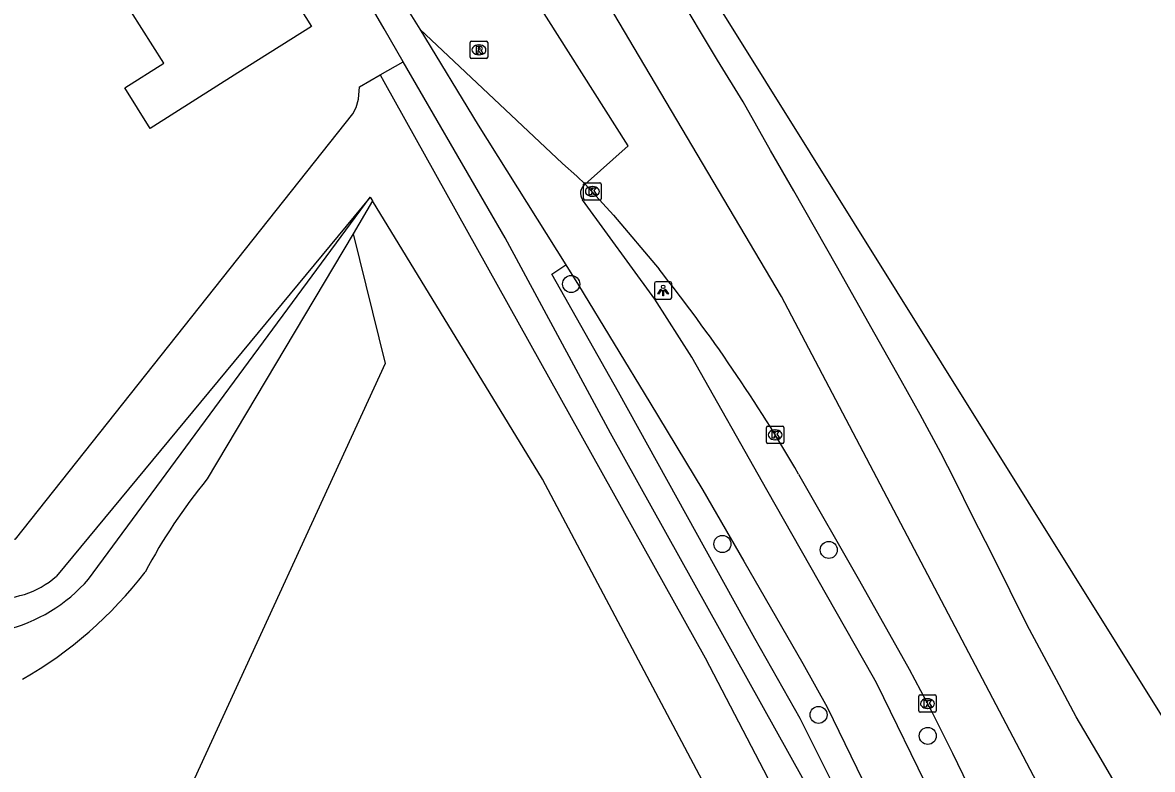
# Model space of a CAD drawing. Extents: x 157321 to 158827, y 386650 to 388532.
# Drawn here: x 158703.9 to 158768.7, y 387314 to 387356.9 of the extents above; entities that cross this region are included whole.
import ezdxf

# ---------------------------------------------------------------- set-up
doc = ezdxf.new("R2010")
doc.units = 0
for name, color, linetype in [('IMGEO_Boom', 7, 'Continuous'), ('IMGEO_Fietspad_gesloten', 7, 'Continuous'), ('IMGEO_Gemengd_bos', 7, 'Continuous'), ('IMGEO_Grasland_overig', 7, 'Continuous'), ('IMGEO_Kolk', 7, 'Continuous'), ('IMGEO_Lichtpunt', 7, 'Continuous'), ('IMGEO_Pand', 7, 'Continuous'), ('IMGEO_Rijbaan_lokaal_open', 7, 'Continuous'), ('IMGEO_Rijbaan_regionaal_gesloten', 7, 'Continuous'), ('IMGEO_Rioolput', 7, 'Continuous'), ('IMGEO_Voetpad_open', 7, 'Continuous'), ('IMGEO_Waterloop', 7, 'Continuous')]:
    doc.layers.add(name, color=color, linetype=linetype)

msp = doc.modelspace()

# ---------------------------------------------------------------- linework, layer by layer
at = {"layer": 'IMGEO_Boom'}
for centre in [(158735.373, 387341.89), (158744.051, 387326.975), (158750.159, 387326.634), (158749.57, 387317.172), (158755.838, 387315.967)]:
    msp.add_circle(centre, 0.489, dxfattribs=at)
at = {"layer": 'IMGEO_Fietspad_gesloten'}
for points in [[(158726.686, 387356.515), (158730.032, 387351.01), (158735.063, 387342.982)], [(158766.354, 387288.331), (158763.362, 387295.115), (158760.397, 387302.47), (158760.11, 387303.141), (158757.684, 387308.938), (158756.392, 387311.782), (158756.073, 387312.501), (158752.919, 387318.971), (158752.729, 387319.312), (158750.582, 387323.091), (158746.602, 387330.081), (158742.304, 387337.686), (158740.18, 387341.019), (158736.019, 387346.721)], [(158735.063, 387342.982), (158735.792, 387341.818), (158739.891, 387335.1), (158742.923, 387330.055), (158745.281, 387325.997), (158748.677, 387320.124), (158750.057, 387317.621), (158752.444, 387312.733), (158754.298, 387308.564), (158755.712, 387305.312), (158758.747, 387298.079), (158761.409, 387291.466), (158761.963, 387290.176)]]:
    msp.add_lwpolyline(points, dxfattribs=at)
msp.add_arc((158736.541, 387347.085), 0.637, 124.36248, 214.88056, dxfattribs=at)
at = {"layer": 'IMGEO_Gemengd_bos'}
for points in [[(158707.675, 387324.96), (158723.838, 387346.879)], [(158723.98, 387346.665), (158722.853, 387344.771)], [(158722.853, 387344.771), (158724.707, 387337.331), (158713.421, 387312.818), (158712.796, 387310.665), (158712.399, 387308.11), (158712.359, 387305.488), (158712.721, 387302.685), (158712.905, 387301.899), (158722.502, 387284.75), (158756.73, 387227.288), (158757.171, 387212.621), (158747.074, 387216.708)], [(158722.853, 387344.771), (158714.483, 387330.705)]]:
    msp.add_lwpolyline(points, dxfattribs=at)
for centre, radius, start, end in [((158739.693, 387310.042), 32.596, 140.65973, 151.95518), ((158692.227, 387339.689), 23.552, 299.68002, 322.54752), ((158700.686, 387331.035), 9.26, 283.50758, 319.00129)]:
    msp.add_arc(centre, radius, start, end, dxfattribs=at)
at = {"layer": 'IMGEO_Grasland_overig'}
msp.add_lwpolyline([(158724.417, 387353.882), (158725.735, 387354.645)], dxfattribs=at)
at = {"layer": 'IMGEO_Kolk'}
for p, q in [((158736.088, 387346.774), (158736.088, 387347.626)), ((158736.163, 387347.7), (158737.015, 387347.7)), ((158736.576, 387347.48), (158736.601, 387347.48)), ((158737.089, 387347.626), (158737.089, 387346.774)), ((158737.015, 387346.7), (158736.163, 387346.7)), ((158736.599, 387346.92), (158736.574, 387346.92)), ((158746.58, 387332.813), (158746.58, 387333.665)), ((158746.655, 387333.739), (158747.507, 387333.739)), ((158747.581, 387333.665), (158747.581, 387332.813)), ((158747.068, 387333.519), (158747.093, 387333.519)), ((158747.507, 387332.739), (158746.655, 387332.739)), ((158747.091, 387332.959), (158747.066, 387332.959)), ((158755.319, 387317.397), (158755.319, 387318.249)), ((158755.394, 387318.323), (158756.246, 387318.323)), ((158755.807, 387318.103), (158755.832, 387318.103)), ((158756.32, 387318.249), (158756.32, 387317.397)), ((158755.83, 387317.543), (158755.805, 387317.543)), ((158756.246, 387317.323), (158755.394, 387317.323))]:
    msp.add_line(p, q, dxfattribs=at)
for points in [[(158736.088, 387346.774), (158736.088, 387347.626)], [(158736.163, 387347.7), (158737.015, 387347.7)], [(158736.409, 387347.4), (158736.532, 387347.4), (158736.532, 387347.249), (158736.662, 387347.4), (158736.826, 387347.4), (158736.68, 387347.249), (158736.833, 387347), (158736.681, 387347), (158736.596, 387347.164), (158736.532, 387347.097), (158736.532, 387347), (158736.409, 387347), (158736.409, 387347.4)], [(158737.089, 387347.626), (158737.089, 387346.774)], [(158737.015, 387346.7), (158736.163, 387346.7)], [(158746.58, 387332.813), (158746.58, 387333.665)], [(158746.655, 387333.739), (158747.507, 387333.739)], [(158747.581, 387333.665), (158747.581, 387332.813)], [(158746.901, 387333.439), (158747.024, 387333.439), (158747.024, 387333.288), (158747.154, 387333.439), (158747.318, 387333.439), (158747.172, 387333.288), (158747.325, 387333.039), (158747.173, 387333.039), (158747.088, 387333.203), (158747.024, 387333.136), (158747.024, 387333.039), (158746.901, 387333.039), (158746.901, 387333.439)], [(158747.507, 387332.739), (158746.655, 387332.739)], [(158755.319, 387317.397), (158755.319, 387318.249)], [(158755.394, 387318.323), (158756.246, 387318.323)], [(158756.32, 387318.249), (158756.32, 387317.397)], [(158755.64, 387318.023), (158755.763, 387318.023), (158755.763, 387317.872), (158755.893, 387318.023), (158756.057, 387318.023), (158755.911, 387317.872), (158756.064, 387317.623), (158755.912, 387317.623), (158755.827, 387317.787), (158755.763, 387317.72), (158755.763, 387317.623), (158755.64, 387317.623), (158755.64, 387318.023)], [(158756.246, 387317.323), (158755.394, 387317.323)]]:
    msp.add_lwpolyline(points, dxfattribs=at)
for centre, start, end in [((158736.165, 387347.624), 91.55205, 178.44795), ((158736.165, 387347.624), 91.55205, 178.44795), ((158737.013, 387347.624), 1.55205, 88.44795), ((158737.013, 387347.624), 1.55205, 88.44795), ((158736.165, 387346.776), 181.55205, 268.44795), ((158736.165, 387346.776), 181.55205, 268.44795), ((158737.013, 387346.776), 271.55205, 358.44795), ((158737.013, 387346.776), 271.55205, 358.44795), ((158746.657, 387333.663), 91.55205, 178.44795), ((158746.657, 387333.663), 91.55205, 178.44795), ((158747.505, 387333.663), 1.55205, 88.44795), ((158747.505, 387333.663), 1.55205, 88.44795), ((158746.657, 387332.815), 181.55205, 268.44795), ((158746.657, 387332.815), 181.55205, 268.44795), ((158747.505, 387332.815), 271.55205, 358.44795), ((158747.505, 387332.815), 271.55205, 358.44795), ((158755.396, 387318.247), 91.55205, 178.44795), ((158755.396, 387318.247), 91.55205, 178.44795), ((158756.244, 387318.247), 1.55205, 88.44795), ((158756.244, 387318.247), 1.55205, 88.44795), ((158755.396, 387317.399), 181.55205, 268.44795), ((158755.396, 387317.399), 181.55205, 268.44795), ((158756.244, 387317.399), 271.55205, 358.44795), ((158756.244, 387317.399), 271.55205, 358.44795)]:
    msp.add_arc(centre, 0.0765, start, end, dxfattribs=at)
for centre, major_axis, ratio, start_param, end_param in [((158736.575, 387347.2), (-0.387, 0.002), 0.722429, 4.712389, 7.853982), ((158736.6, 387347.2), (-0.39, 0.002), 0.717154, 1.570796, 4.712389), ((158747.067, 387333.239), (-0.387, 0.002), 0.722429, 4.712389, 7.853982), ((158747.092, 387333.239), (-0.39, 0.002), 0.717154, 1.570796, 4.712389), ((158755.806, 387317.823), (-0.387, 0.002), 0.722429, 4.712389, 7.853982), ((158755.831, 387317.823), (-0.39, 0.002), 0.717154, 1.570796, 4.712389)]:
    msp.add_ellipse(centre, major_axis=major_axis, ratio=ratio, start_param=start_param, end_param=end_param, dxfattribs=at)
at = {"layer": 'IMGEO_Lichtpunt'}
for p, q in [((158740.152, 387341.927), (158740.152, 387341.12)), ((158740.152, 387341.927), (158740.152, 387341.12)), ((158741.054, 387342.022), (158740.246, 387342.022)), ((158741.054, 387342.022), (158740.246, 387342.022)), ((158741.148, 387341.12), (158741.148, 387341.927)), ((158741.148, 387341.12), (158741.148, 387341.927)), ((158740.246, 387341.026), (158741.054, 387341.026)), ((158740.246, 387341.026), (158741.054, 387341.026))]:
    msp.add_line(p, q, dxfattribs=at)
for points in [[(158740.526, 387341.591), (158740.565, 387341.563), (158740.377, 387341.301), (158740.339, 387341.328), (158740.526, 387341.591)], [(158740.628, 387341.543), (158740.675, 387341.543), (158740.675, 387341.221), (158740.628, 387341.221), (158740.628, 387341.543)], [(158740.738, 387341.563), (158740.776, 387341.59), (158740.963, 387341.328), (158740.924, 387341.3), (158740.738, 387341.563)]]:
    msp.add_lwpolyline(points, dxfattribs=at)
msp.add_circle((158740.651, 387341.725), 0.0994, dxfattribs=at)
for centre, start, end in [((158740.246, 387341.927), 90, 180), ((158740.246, 387341.927), 90, 180), ((158741.054, 387341.927), 0, 90), ((158741.054, 387341.927), 0, 90), ((158740.246, 387341.12), 180, 270), ((158740.246, 387341.12), 180, 270), ((158741.054, 387341.12), 270, 0), ((158741.054, 387341.12), 270, 360)]:
    msp.add_arc(centre, 0.0946, start, end, dxfattribs=at)
at = {"layer": 'IMGEO_Pand'}
msp.add_lwpolyline([(158718.605, 387362.876), (158719.022, 387362.216), (158720.389, 387361.498), (158720.45, 387359.978), (158720.866, 387359.319), (158719.39, 387358.386), (158720.474, 387356.671), (158716.248, 387354), (158711.217, 387350.82), (158709.748, 387353.143), (158711.988, 387354.559), (158710.1, 387357.546)], dxfattribs=at)
at = {"layer": 'IMGEO_Rijbaan_lokaal_open'}
for points in [[(158724.681, 387359.738), (158726.686, 387356.515)], [(158736.182, 387347.611), (158735.696, 387348.076), (158734.87, 387348.801), (158726.686, 387356.515)]]:
    msp.add_lwpolyline(points, dxfattribs=at)
at = {"layer": 'IMGEO_Rijbaan_regionaal_gesloten'}
for points in [[(158812.144, 387228.589), (158785.896, 387270.815), (158779.065, 387281.971), (158773.452, 387291.74), (158747.438, 387341.183), (158736.899, 387358.976), (158732.775, 387365.792), (158722.187, 387382.726), (158711.75, 387399.391), (158686.13, 387440.39), (158666.884, 387471.14), (158632.83, 387525.668), (158620.059, 387546.215), (158599.023, 387580.786), (158592.932, 387591.052), (158586.999, 387601.205), (158566.749, 387635.965), (158552.053, 387660.325), (158535.464, 387687.144), (158526.396, 387701.609), (158518.219, 387714.646)], [(158556.471, 387664.442), (158563.484, 387652.319), (158570.366, 387640.41), (158579.25, 387625.15), (158587.639, 387610.989), (158592.229, 387603.383), (158600, 387590.479), (158603.257, 387584.916), (158603.943, 387583.729), (158604.749, 387582.273), (158605.638, 387580.528), (158607.08, 387578.005), (158610.024, 387572.929), (158613.279, 387567.655), (158617.865, 387559.998), (158622.47, 387552.351), (158626.924, 387544.874), (158639.233, 387525.255), (158655.038, 387500), (158658.923, 387493.792), (158681.521, 387457.554), (158691.202, 387442.058), (158789.309, 387285.027), (158821.153, 387234.028)], [(158767.559, 387311.608), (158765.786, 387314.629), (158764.355, 387317.062), (158763.226, 387319.186), (158761.542, 387322.318), (158760.573, 387324.283), (158759.514, 387326.417), (158758.414, 387328.581), (158757.395, 387330.636), (158756.589, 387332.202), (158755.409, 387334.406), (158754.31, 387336.35), (158752.819, 387339.003), (158750.602, 387342.931), (158748.143, 387347.238), (158746.813, 387349.552), (158745.239, 387352.344), (158743.779, 387354.736), (158741.351, 387358.813), (158739.085, 387362.472), (158732.236, 387373.717), (158721.219, 387391.22), (158705.559, 387416.261), (158689.921, 387441.345)], [(158736.182, 387347.611), (158738.638, 387349.825), (158731.294, 387361.399)], [(158736.182, 387347.611), (158737.803, 387345.835), (158740.414, 387342.738)], [(158748.427, 387330.985), (158751.923, 387324.856), (158754.766, 387319.79), (158756.076, 387317.347), (158757.257, 387314.973), (158758.135, 387313.167), (158758.401, 387312.614)]]:
    msp.add_lwpolyline(points, dxfattribs=at)
msp.add_arc((158665.427, 387283.005), 95.87, 30.03099, 38.54004, dxfattribs=at)
at = {"layer": 'IMGEO_Rioolput'}
for p, q in [((158729.581, 387354.896), (158729.581, 387355.748)), ((158729.656, 387355.822), (158730.508, 387355.822)), ((158730.582, 387355.748), (158730.582, 387354.896)), ((158730.092, 387355.042), (158730.067, 387355.042)), ((158730.069, 387355.602), (158730.094, 387355.602)), ((158730.508, 387354.822), (158729.656, 387354.822))]:
    msp.add_line(p, q, dxfattribs=at)
for points in [[(158729.581, 387354.896), (158729.581, 387355.748)], [(158729.656, 387355.822), (158730.508, 387355.822)], [(158730.582, 387355.748), (158730.582, 387354.896)], [(158730.17, 387355.52), (158729.918, 387355.522), (158729.918, 387355.122)], [(158729.918, 387355.122), (158730.042, 387355.122), (158730.042, 387355.284), (158730.053, 387355.284)], [(158730.096, 387355.441), (158730.042, 387355.441), (158730.042, 387355.36)], [(158730.042, 387355.36), (158730.094, 387355.36)], [(158730.1, 387355.255), (158730.171, 387355.122), (158730.311, 387355.122), (158730.246, 387355.248)], [(158730.508, 387354.822), (158729.656, 387354.822)]]:
    msp.add_lwpolyline(points, dxfattribs=at)
for centre, radius, start, end in [((158729.658, 387355.746), 0.0765, 91.55205, 178.44795), ((158729.658, 387355.746), 0.0765, 91.55205, 178.44795), ((158730.506, 387355.746), 0.0765, 1.55205, 88.44795), ((158730.506, 387355.746), 0.0765, 1.55205, 88.44795), ((158730.052, 387355.231), 0.0533, 26.02933, 88.69889), ((158730.078, 387355.549), 0.19, 274.7715, 282.96867), ((158730.102, 387355.345), 0.0964, 77.00612, 93.18647), ((158730.116, 387355.402), 0.0378, 276.66336, 79.67722), ((158730.169, 387355.41), 0.109, 350.36119, 89.41601), ((158730.167, 387355.41), 0.112, 277.58423, 350.98172), ((158730.151, 387355.195), 0.108, 29.51342, 73.79051), ((158729.658, 387354.898), 0.0765, 181.55205, 268.44795), ((158729.658, 387354.898), 0.0765, 181.55205, 268.44795), ((158730.506, 387354.898), 0.0765, 271.55205, 358.44795), ((158730.506, 387354.898), 0.0765, 271.55205, 358.44795)]:
    msp.add_arc(centre, radius, start, end, dxfattribs=at)
for centre, major_axis, ratio, start_param, end_param in [((158730.068, 387355.322), (-0.387, 0.002), 0.722429, 4.712389, 7.853982), ((158730.093, 387355.322), (-0.39, 0.002), 0.717154, 1.570796, 4.712389)]:
    msp.add_ellipse(centre, major_axis=major_axis, ratio=ratio, start_param=start_param, end_param=end_param, dxfattribs=at)
at = {"layer": 'IMGEO_Voetpad_open'}
for points in [[(158725.735, 387354.645), (158724.647, 387356.528), (158723.211, 387359.01), (158723.067, 387358.945), (158704.205, 387389.448)], [(158800.221, 387218.712), (158788.567, 387237.071), (158770.723, 387266.089), (158765.456, 387275.732), (158761.465, 387283.903), (158749.492, 387312.056), (158737.63, 387333.331), (158731.581, 387344.539), (158725.735, 387354.645)], [(158761.338, 387287.949), (158760.731, 387289.375), (158758.954, 387293.633), (158756.015, 387300.745), (158754.012, 387305.524), (158752.134, 387309.709), (158750.325, 387313.337), (158748.514, 387316.964), (158745.921, 387321.562), (158738.099, 387335.682), (158734.27, 387342.462), (158735.063, 387342.982)]]:
    msp.add_lwpolyline(points, dxfattribs=at)
at = {"layer": 'IMGEO_Waterloop'}
for points in [[(158702.127, 387327.265), (158703.474, 387327.248), (158722.836, 387351.656), (158723.032, 387352.021), (158723.172, 387352.488), (158723.23, 387353.196), (158724.417, 387353.882)], [(158724.417, 387353.882), (158724.622, 387353.514), (158743.066, 387320.448), (158750.488, 387306.195)], [(158723.838, 387346.879), (158705.836, 387325.126)], [(158723.838, 387346.879), (158723.98, 387346.665)], [(158743.733, 387311.836), (158733.737, 387330.688), (158723.98, 387346.665)]]:
    msp.add_lwpolyline(points, dxfattribs=at)
msp.add_arc((158702.416, 387329.04), 5.198, 217.17681, 311.15, dxfattribs=at)

doc.saveas('drawing.dxf')
